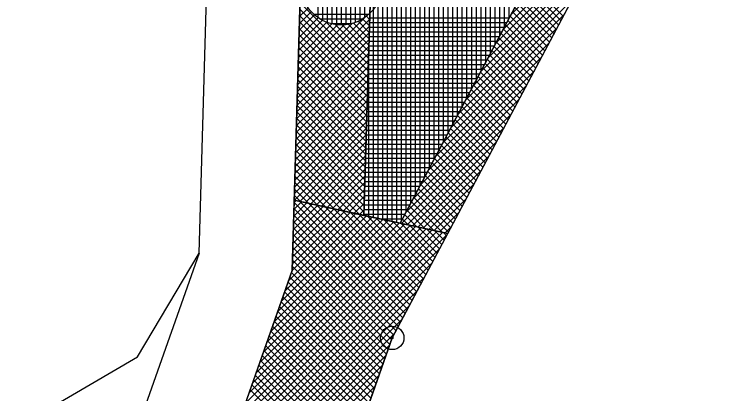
# Model space of a CAD drawing. Extents: x -565346 to -564154, y -1097386 to -1095620.
# Drawn here: x -564319.38 to -564289.37, y -1097340.48 to -1097324.23 of the extents above; entities that cross this region are included whole.
import ezdxf

# ---------------------------------------------------------------- set-up
doc = ezdxf.new("R2010")
doc.units = 0
for name, color, linetype in [('Vrstva 1', 7, 'Continuous'), ('Vrstva 13', 7, 'Continuous'), ('Vrstva 24', 7, 'Continuous'), ('Vrstva 41', 7, 'Continuous'), ('Vrstva 42', 7, 'Continuous'), ('Vrstva 43', 7, 'Continuous'), ('Vrstva 44', 7, 'Continuous')]:
    doc.layers.add(name, color=color, linetype=linetype)

msp = doc.modelspace()

# ---------------------------------------------------------------- linework, layer by layer
at = {"layer": 'Vrstva 1'}
for p, q in [((-564311.45, -1097334.45), (-564311.09, -1097321.97)), ((-564307.47, -1097335.19), (-564307.09, -1097322.09)), ((-564311.45, -1097334.45), (-564319.38, -1097356.9)), ((-564314.1, -1097338.89), (-564311.45, -1097334.45)), ((-564315.07, -1097356.72), (-564307.47, -1097335.19)), ((-564317.98, -1097341.16), (-564314.1, -1097338.89))]:
    msp.add_line(p, q, dxfattribs=at)
at = {"layer": 'Vrstva 13'}
for p, q in [((-564295.11, -1097322.88), (-564303.19, -1097338.08)), ((-564303.19, -1097338.08), (-564309.69, -1097356.49))]:
    msp.add_line(p, q, dxfattribs=at)
at = {"layer": 'Vrstva 24'}
for radius in [0.5, 0.0327]:
    msp.add_circle((-564303.19, -1097338.08), radius, dxfattribs=at)
at = {"layer": 'Vrstva 41'}
for p, q in [((-564307.403, -1097332.866), (-564306.844, -1097332.308)), ((-564307.394, -1097332.575), (-564307.077, -1097332.258)), ((-564307.386, -1097332.284), (-564307.309, -1097332.207)), ((-564307.386, -1097332.283), (-564302.634, -1097337.034)), ((-564307.142, -1097332.244), (-564302.536, -1097336.85)), ((-564306.781, -1097332.322), (-564302.438, -1097336.665)), ((-564307.453, -1097334.614), (-564305.45, -1097332.611)), ((-564307.445, -1097334.323), (-564305.682, -1097332.56)), ((-564307.436, -1097334.032), (-564305.915, -1097332.51)), ((-564307.428, -1097333.74), (-564306.147, -1097332.459)), ((-564307.419, -1097333.449), (-564306.379, -1097332.409)), ((-564307.411, -1097333.158), (-564306.612, -1097332.359)), ((-564307.394, -1097332.558), (-564302.732, -1097337.219)), ((-564306.42, -1097332.4), (-564302.34, -1097336.48)), ((-564306.059, -1097332.479), (-564302.241, -1097336.296)), ((-564305.697, -1097332.557), (-564302.143, -1097336.111)), ((-564305.336, -1097332.635), (-564302.045, -1097335.926)), ((-564308.091, -1097336.949), (-564304.055, -1097332.913)), ((-564307.936, -1097336.512), (-564304.288, -1097332.863)), ((-564307.782, -1097336.074), (-564304.52, -1097332.812)), ((-564307.628, -1097335.637), (-564304.752, -1097332.762)), ((-564307.474, -1097335.2), (-564304.985, -1097332.711)), ((-564307.462, -1097334.905), (-564305.217, -1097332.661)), ((-564307.402, -1097332.832), (-564302.83, -1097337.404)), ((-564304.975, -1097332.714), (-564301.947, -1097335.742)), ((-564304.614, -1097332.792), (-564301.849, -1097335.557)), ((-564304.253, -1097332.87), (-564301.751, -1097335.372)), ((-564309.017, -1097339.572), (-564302.661, -1097333.216)), ((-564308.862, -1097339.134), (-564302.893, -1097333.165)), ((-564308.708, -1097338.697), (-564303.125, -1097333.115)), ((-564308.554, -1097338.26), (-564303.358, -1097333.064)), ((-564308.399, -1097337.823), (-564303.59, -1097333.014)), ((-564308.245, -1097337.386), (-564303.823, -1097332.963)), ((-564307.41, -1097333.107), (-564302.929, -1097337.588)), ((-564303.891, -1097332.949), (-564301.652, -1097335.188)), ((-564303.53, -1097333.027), (-564301.554, -1097335.003)), ((-564303.169, -1097333.105), (-564301.456, -1097334.818)), ((-564302.808, -1097333.184), (-564301.358, -1097334.634)), ((-564309.943, -1097342.195), (-564301.266, -1097333.518)), ((-564309.788, -1097341.757), (-564301.498, -1097333.468)), ((-564309.634, -1097341.32), (-564301.731, -1097333.417)), ((-564309.48, -1097340.883), (-564301.963, -1097333.367)), ((-564309.325, -1097340.446), (-564302.196, -1097333.316)), ((-564309.171, -1097340.009), (-564302.428, -1097333.266)), ((-564307.418, -1097333.382), (-564303.027, -1097337.773)), ((-564302.447, -1097333.262), (-564301.26, -1097334.449)), ((-564302.086, -1097333.34), (-564301.162, -1097334.264)), ((-564301.724, -1097333.419), (-564301.063, -1097334.08)), ((-564301.363, -1097333.497), (-564300.965, -1097333.895)), ((-564310.251, -1097343.069), (-564300.838, -1097333.656)), ((-564310.097, -1097342.632), (-564301.034, -1097333.568)), ((-564307.426, -1097333.657), (-564303.125, -1097337.958)), ((-564301.002, -1097333.575), (-564300.867, -1097333.71)), ((-564307.434, -1097333.932), (-564303.215, -1097338.151)), ((-564310.406, -1097343.506), (-564301.159, -1097334.26)), ((-564307.441, -1097334.207), (-564303.289, -1097338.36)), ((-564307.449, -1097334.482), (-564303.363, -1097338.569)), ((-564310.56, -1097343.943), (-564301.48, -1097334.864)), ((-564307.465, -1097335.031), (-564303.51, -1097338.987)), ((-564307.457, -1097334.757), (-564303.436, -1097338.778)), ((-564307.501, -1097335.278), (-564303.584, -1097339.196)), ((-564310.714, -1097344.38), (-564301.801, -1097335.467)), ((-564307.575, -1097335.488), (-564303.658, -1097339.405)), ((-564307.723, -1097335.906), (-564303.805, -1097339.823)), ((-564307.649, -1097335.697), (-564303.732, -1097339.614)), ((-564310.868, -1097344.817), (-564302.122, -1097336.071)), ((-564307.796, -1097336.115), (-564303.879, -1097340.032)), ((-564307.944, -1097336.533), (-564304.027, -1097340.45)), ((-564307.87, -1097336.324), (-564303.953, -1097340.241)), ((-564311.023, -1097345.255), (-564302.443, -1097336.675)), ((-564308.018, -1097336.742), (-564304.101, -1097340.659)), ((-564308.092, -1097336.951), (-564304.174, -1097340.868)), ((-564311.177, -1097345.692), (-564302.764, -1097337.279)), ((-564308.239, -1097337.369), (-564304.322, -1097341.286)), ((-564308.165, -1097337.16), (-564304.248, -1097341.077)), ((-564308.313, -1097337.578), (-564304.396, -1097341.495)), ((-564311.331, -1097346.129), (-564303.085, -1097337.883)), ((-564308.461, -1097337.996), (-564304.543, -1097341.913)), ((-564308.387, -1097337.787), (-564304.47, -1097341.704)), ((-564308.534, -1097338.205), (-564304.617, -1097342.122)), ((-564311.486, -1097346.566), (-564303.294, -1097338.374)), ((-564308.682, -1097338.623), (-564304.765, -1097342.54)), ((-564308.608, -1097338.414), (-564304.691, -1097342.331)), ((-564311.64, -1097347.003), (-564303.448, -1097338.812)), ((-564308.756, -1097338.832), (-564304.839, -1097342.749)), ((-564308.83, -1097339.041), (-564304.912, -1097342.958)), ((-564311.794, -1097347.44), (-564303.603, -1097339.249)), ((-564308.977, -1097339.459), (-564305.06, -1097343.377)), ((-564308.903, -1097339.25), (-564304.986, -1097343.167)), ((-564311.949, -1097347.878), (-564303.757, -1097339.686)), ((-564309.051, -1097339.669), (-564305.134, -1097343.586)), ((-564312.103, -1097348.315), (-564303.911, -1097340.123)), ((-564309.198, -1097340.087), (-564305.281, -1097344.004)), ((-564309.125, -1097339.878), (-564305.208, -1097343.795)), ((-564309.272, -1097340.296), (-564305.355, -1097344.213))]:
    msp.add_line(p, q, dxfattribs=at)
for points in [[(-564307.383, -1097332.191), (-564304.399, -1097332.838), (-564304.096, -1097322.37), (-564303.226, -1097307.04), (-564296.016, -1097180.02), (-564294.347, -1097150.646), (-564297.42, -1097150.37), (-564307.09, -1097322.09)], [(-564297.082, -1097322.329), (-564302.848, -1097333.175), (-564300.817, -1097333.615), (-564295.11, -1097322.88), (-564285.364, -1097151.156), (-564287.358, -1097151.043), (-564289.027, -1097180.417), (-564293.197, -1097253.877), (-564296.237, -1097307.437)], [(-564300.817, -1097333.615), (-564307.383, -1097332.191), (-564307.47, -1097335.19), (-564315.07, -1097356.72), (-564309.69, -1097356.49), (-564303.19, -1097338.08)]]:
    msp.add_lwpolyline(points, close=True, dxfattribs=at)
at = {"layer": 'Vrstva 42'}
for p, q in [((-564295.081, -1097322.367), (-564299.397, -1097326.683)), ((-564295.098, -1097322.667), (-564299.718, -1097327.287)), ((-564295.203, -1097323.055), (-564300.039, -1097327.891)), ((-564296.172, -1097323.176), (-564299.076, -1097326.08)), ((-564296.561, -1097323.282), (-564298.755, -1097325.476)), ((-564296.862, -1097323.3), (-564298.434, -1097324.872)), ((-564297.118, -1097323.273), (-564298.113, -1097324.268)), ((-564297.549, -1097323.208), (-564296.07, -1097324.687)), ((-564297.216, -1097323.258), (-564295.972, -1097324.502)), ((-564296.895, -1097323.297), (-564295.874, -1097324.318)), ((-564297.746, -1097323.577), (-564296.267, -1097325.056)), ((-564297.647, -1097323.393), (-564296.169, -1097324.872)), ((-564307.138, -1097323.742), (-564304.22, -1097326.66)), ((-564295.524, -1097323.659), (-564300.36, -1097328.495)), ((-564297.844, -1097323.762), (-564296.365, -1097325.241)), ((-564306.662, -1097324.127), (-564307.164, -1097324.628)), ((-564306.791, -1097323.972), (-564307.155, -1097324.336)), ((-564307.146, -1097324.017), (-564304.228, -1097326.935)), ((-564298.04, -1097324.131), (-564296.561, -1097325.61)), ((-564297.942, -1097323.947), (-564296.463, -1097325.426)), ((-564304.156, -1097324.449), (-564307.248, -1097327.541)), ((-564304.36, -1097324.37), (-564307.24, -1097327.249)), ((-564306.182, -1097324.494), (-564307.189, -1097325.502)), ((-564306.359, -1097324.389), (-564307.181, -1097325.21)), ((-564306.519, -1097324.266), (-564307.172, -1097324.919)), ((-564307.154, -1097324.292), (-564304.236, -1097327.21)), ((-564304.647, -1097324.536), (-564304.172, -1097325.01)), ((-564304.463, -1097324.437), (-564304.164, -1097324.736)), ((-564304.297, -1097324.321), (-564304.157, -1097324.461)), ((-564295.845, -1097324.263), (-564300.681, -1097329.099)), ((-564298.237, -1097324.501), (-564296.758, -1097325.98)), ((-564298.138, -1097324.316), (-564296.66, -1097325.795)), ((-564304.165, -1097324.74), (-564307.257, -1097327.832)), ((-564304.899, -1097324.626), (-564307.231, -1097326.958)), ((-564305.243, -1097324.687), (-564307.223, -1097326.667)), ((-564305.518, -1097324.679), (-564307.214, -1097326.375)), ((-564305.769, -1097324.648), (-564307.206, -1097326.084)), ((-564305.986, -1097324.581), (-564307.197, -1097325.793)), ((-564307.17, -1097324.841), (-564304.252, -1097327.759)), ((-564307.162, -1097324.567), (-564304.244, -1097327.484)), ((-564306.034, -1097324.563), (-564304.212, -1097326.385)), ((-564305.649, -1097324.665), (-564304.204, -1097326.11)), ((-564305.339, -1097324.692), (-564304.196, -1097325.835)), ((-564305.081, -1097324.667), (-564304.188, -1097325.56)), ((-564304.852, -1097324.613), (-564304.18, -1097325.285)), ((-564298.335, -1097324.685), (-564296.856, -1097326.164)), ((-564304.173, -1097325.031), (-564307.265, -1097328.123)), ((-564307.178, -1097325.116), (-564304.26, -1097328.034)), ((-564296.166, -1097324.867), (-564301.002, -1097329.703)), ((-564298.531, -1097325.055), (-564297.052, -1097326.534)), ((-564298.433, -1097324.87), (-564296.954, -1097326.349)), ((-564304.181, -1097325.322), (-564307.273, -1097328.414)), ((-564307.186, -1097325.391), (-564304.268, -1097328.309)), ((-564298.727, -1097325.424), (-564297.249, -1097326.903)), ((-564298.629, -1097325.239), (-564297.15, -1097326.718)), ((-564304.19, -1097325.614), (-564307.282, -1097328.706)), ((-564307.194, -1097325.666), (-564304.276, -1097328.584)), ((-564296.487, -1097325.471), (-564301.323, -1097330.307)), ((-564298.826, -1097325.609), (-564297.347, -1097327.088)), ((-564304.198, -1097325.905), (-564307.29, -1097328.997)), ((-564307.202, -1097325.941), (-564304.284, -1097328.859)), ((-564299.022, -1097325.978), (-564297.543, -1097327.457)), ((-564298.924, -1097325.793), (-564297.445, -1097327.272)), ((-564304.207, -1097326.196), (-564307.299, -1097329.288)), ((-564307.21, -1097326.216), (-564304.292, -1097329.134)), ((-564296.808, -1097326.075), (-564301.644, -1097330.911)), ((-564299.12, -1097326.163), (-564297.641, -1097327.642)), ((-564304.215, -1097326.488), (-564307.307, -1097329.58)), ((-564307.218, -1097326.491), (-564304.3, -1097329.409)), ((-564299.316, -1097326.532), (-564297.838, -1097328.011)), ((-564299.218, -1097326.347), (-564297.739, -1097327.826)), ((-564304.224, -1097326.779), (-564307.316, -1097329.871)), ((-564307.226, -1097326.766), (-564304.308, -1097329.683)), ((-564297.129, -1097326.678), (-564301.965, -1097331.514)), ((-564299.513, -1097326.901), (-564298.034, -1097328.38)), ((-564299.415, -1097326.717), (-564297.936, -1097328.196)), ((-564304.232, -1097327.07), (-564307.324, -1097330.162)), ((-564307.234, -1097327.04), (-564304.316, -1097329.958)), ((-564299.611, -1097327.086), (-564298.132, -1097328.565)), ((-564304.24, -1097327.361), (-564307.333, -1097330.454)), ((-564307.242, -1097327.315), (-564304.324, -1097330.233)), ((-564297.45, -1097327.282), (-564302.286, -1097332.118)), ((-564299.807, -1097327.455), (-564298.328, -1097328.934)), ((-564299.709, -1097327.271), (-564298.23, -1097328.75)), ((-564304.249, -1097327.653), (-564307.341, -1097330.745)), ((-564307.25, -1097327.59), (-564304.332, -1097330.508)), ((-564300.004, -1097327.825), (-564298.525, -1097329.304)), ((-564299.906, -1097327.64), (-564298.427, -1097329.119)), ((-564304.257, -1097327.944), (-564307.35, -1097331.036)), ((-564307.265, -1097328.14), (-564304.347, -1097331.058)), ((-564307.258, -1097327.865), (-564304.34, -1097330.783)), ((-564297.771, -1097327.886), (-564302.607, -1097332.722)), ((-564300.102, -1097328.009), (-564298.623, -1097329.488)), ((-564304.266, -1097328.235), (-564307.358, -1097331.327)), ((-564307.273, -1097328.415), (-564304.355, -1097331.333)), ((-564300.298, -1097328.379), (-564298.819, -1097329.858)), ((-564300.2, -1097328.194), (-564298.721, -1097329.673)), ((-564304.274, -1097328.526), (-564307.366, -1097331.619)), ((-564307.281, -1097328.69), (-564304.363, -1097331.608)), ((-564298.092, -1097328.49), (-564302.79, -1097333.188)), ((-564300.396, -1097328.563), (-564298.917, -1097330.042)), ((-564304.283, -1097328.818), (-564307.375, -1097331.91)), ((-564307.289, -1097328.964), (-564304.371, -1097331.883)), ((-564300.593, -1097328.933), (-564299.114, -1097330.412)), ((-564300.495, -1097328.748), (-564299.016, -1097330.227)), ((-564304.291, -1097329.109), (-564307.375, -1097332.193)), ((-564307.297, -1097329.239), (-564304.379, -1097332.157)), ((-564298.413, -1097329.094), (-564302.557, -1097333.238)), ((-564300.789, -1097329.302), (-564299.31, -1097330.781)), ((-564300.691, -1097329.117), (-564299.212, -1097330.596)), ((-564307.305, -1097329.514), (-564304.387, -1097332.432)), ((-564304.299, -1097329.4), (-564307.143, -1097332.243)), ((-564300.887, -1097329.487), (-564299.408, -1097330.966)), ((-564307.313, -1097329.789), (-564304.395, -1097332.707)), ((-564304.308, -1097329.692), (-564306.91, -1097332.294)), ((-564298.734, -1097329.697), (-564302.325, -1097333.288)), ((-564301.084, -1097329.856), (-564299.605, -1097331.335)), ((-564300.985, -1097329.671), (-564299.506, -1097331.15)), ((-564307.321, -1097330.064), (-564304.588, -1097332.797)), ((-564304.316, -1097329.983), (-564306.678, -1097332.344)), ((-564301.28, -1097330.225), (-564299.801, -1097331.704)), ((-564301.182, -1097330.041), (-564299.703, -1097331.52)), ((-564307.329, -1097330.339), (-564304.949, -1097332.719)), ((-564304.325, -1097330.274), (-564306.445, -1097332.395)), ((-564299.055, -1097330.301), (-564302.093, -1097333.339)), ((-564301.378, -1097330.41), (-564299.899, -1097331.889)), ((-564307.337, -1097330.614), (-564305.311, -1097332.64)), ((-564304.333, -1097330.565), (-564306.213, -1097332.445)), ((-564301.574, -1097330.779), (-564300.095, -1097332.258)), ((-564301.476, -1097330.595), (-564299.997, -1097332.074)), ((-564307.345, -1097330.889), (-564305.672, -1097332.562)), ((-564304.342, -1097330.857), (-564305.98, -1097332.495)), ((-564299.376, -1097330.905), (-564301.86, -1097333.389)), ((-564301.673, -1097330.964), (-564300.194, -1097332.443)), ((-564307.361, -1097331.438), (-564306.394, -1097332.406)), ((-564307.353, -1097331.163), (-564306.033, -1097332.484)), ((-564304.35, -1097331.148), (-564305.748, -1097332.546)), ((-564304.359, -1097331.439), (-564305.515, -1097332.596)), ((-564301.869, -1097331.333), (-564300.39, -1097332.813)), ((-564301.771, -1097331.149), (-564300.292, -1097332.628)), ((-564307.369, -1097331.713), (-564306.755, -1097332.327)), ((-564304.367, -1097331.73), (-564305.283, -1097332.646)), ((-564302.065, -1097331.703), (-564300.586, -1097333.182)), ((-564301.967, -1097331.518), (-564300.488, -1097332.997)), ((-564299.697, -1097331.509), (-564301.628, -1097333.44)), ((-564307.377, -1097331.988), (-564307.116, -1097332.249)), ((-564304.375, -1097332.022), (-564305.05, -1097332.697)), ((-564302.164, -1097331.887), (-564300.684, -1097333.367)), ((-564304.384, -1097332.313), (-564304.818, -1097332.747)), ((-564302.36, -1097332.257), (-564301.052, -1097333.564)), ((-564302.262, -1097332.072), (-564300.783, -1097333.551)), ((-564300.018, -1097332.113), (-564301.395, -1097333.49)), ((-564304.392, -1097332.604), (-564304.586, -1097332.798)), ((-564302.556, -1097332.626), (-564301.775, -1097333.408)), ((-564302.458, -1097332.441), (-564301.413, -1097333.486)), ((-564302.654, -1097332.811), (-564302.136, -1097333.329)), ((-564300.339, -1097332.717), (-564301.163, -1097333.54)), ((-564302.753, -1097332.995), (-564302.497, -1097333.251)), ((-564300.66, -1097333.32), (-564300.93, -1097333.591))]:
    msp.add_line(p, q, dxfattribs=at)
at = {"layer": 'Vrstva 43'}
for p, q in [((-564298.19, -1097324.413), (-564298.19, -1097218.336)), ((-564298.39, -1097324.789), (-564298.39, -1097221.859)), ((-564298.59, -1097325.166), (-564298.59, -1097225.382)), ((-564298.79, -1097325.542), (-564298.79, -1097228.905)), ((-564298.99, -1097325.918), (-564298.99, -1097232.427)), ((-564299.19, -1097326.294), (-564299.19, -1097235.95)), ((-564299.39, -1097326.67), (-564299.39, -1097239.473)), ((-564299.59, -1097327.047), (-564299.59, -1097242.996)), ((-564299.79, -1097327.423), (-564299.79, -1097246.519)), ((-564299.99, -1097327.799), (-564299.99, -1097250.041)), ((-564300.19, -1097328.175), (-564300.19, -1097253.564)), ((-564300.39, -1097328.551), (-564300.39, -1097257.087)), ((-564300.59, -1097328.928), (-564300.59, -1097260.61)), ((-564300.79, -1097329.304), (-564300.79, -1097264.133)), ((-564300.99, -1097329.68), (-564300.99, -1097267.655)), ((-564301.19, -1097330.056), (-564301.19, -1097271.178)), ((-564301.39, -1097330.432), (-564301.39, -1097274.701)), ((-564301.59, -1097330.809), (-564301.59, -1097278.224)), ((-564301.79, -1097331.185), (-564301.79, -1097281.746)), ((-564301.99, -1097331.561), (-564301.99, -1097285.269)), ((-564302.19, -1097331.937), (-564302.19, -1097288.792)), ((-564302.39, -1097332.313), (-564302.39, -1097292.315)), ((-564302.59, -1097332.69), (-564302.59, -1097295.838)), ((-564302.79, -1097333.066), (-564302.79, -1097299.36)), ((-564302.99, -1097333.144), (-564302.99, -1097302.883)), ((-564303.19, -1097333.101), (-564303.19, -1097306.406)), ((-564303.39, -1097333.057), (-564303.39, -1097309.93)), ((-564303.59, -1097333.014), (-564303.59, -1097313.454)), ((-564303.79, -1097332.97), (-564303.79, -1097316.978)), ((-564303.99, -1097332.927), (-564303.99, -1097320.502)), ((-564304.154, -1097324.39), (-564298.178, -1097324.39)), ((-564304.166, -1097324.79), (-564298.39, -1097324.79)), ((-564304.16, -1097324.59), (-564298.284, -1097324.59)), ((-564304.172, -1097324.99), (-564298.497, -1097324.99)), ((-564304.183, -1097325.39), (-564298.709, -1097325.39)), ((-564304.178, -1097325.19), (-564298.603, -1097325.19)), ((-564304.19, -1097332.883), (-564304.19, -1097325.618)), ((-564304.189, -1097325.59), (-564298.816, -1097325.59)), ((-564304.201, -1097325.99), (-564299.028, -1097325.99)), ((-564304.195, -1097325.79), (-564298.922, -1097325.79)), ((-564304.207, -1097326.19), (-564299.135, -1097326.19)), ((-564304.218, -1097326.59), (-564299.347, -1097326.59)), ((-564304.212, -1097326.39), (-564299.241, -1097326.39)), ((-564304.224, -1097326.79), (-564299.454, -1097326.79)), ((-564304.236, -1097327.19), (-564299.666, -1097327.19)), ((-564304.23, -1097326.99), (-564299.56, -1097326.99)), ((-564304.241, -1097327.39), (-564299.773, -1097327.39)), ((-564304.253, -1097327.79), (-564299.985, -1097327.79)), ((-564304.247, -1097327.59), (-564299.879, -1097327.59)), ((-564304.259, -1097327.99), (-564300.092, -1097327.99)), ((-564304.27, -1097328.39), (-564300.304, -1097328.39)), ((-564304.264, -1097328.19), (-564300.198, -1097328.19)), ((-564304.276, -1097328.59), (-564300.41, -1097328.59)), ((-564304.288, -1097328.99), (-564300.623, -1097328.99)), ((-564304.282, -1097328.79), (-564300.517, -1097328.79)), ((-564304.293, -1097329.19), (-564300.729, -1097329.19)), ((-564304.305, -1097329.59), (-564300.942, -1097329.59)), ((-564304.299, -1097329.39), (-564300.836, -1097329.39)), ((-564304.311, -1097329.79), (-564301.048, -1097329.79)), ((-564304.322, -1097330.19), (-564301.261, -1097330.19)), ((-564304.317, -1097329.99), (-564301.155, -1097329.99)), ((-564304.328, -1097330.39), (-564301.367, -1097330.39)), ((-564304.34, -1097330.79), (-564301.58, -1097330.79)), ((-564304.334, -1097330.59), (-564301.474, -1097330.59)), ((-564304.346, -1097330.99), (-564301.686, -1097330.99)), ((-564304.357, -1097331.39), (-564301.899, -1097331.39)), ((-564304.351, -1097331.19), (-564301.793, -1097331.19)), ((-564304.363, -1097331.59), (-564302.005, -1097331.59)), ((-564304.374, -1097331.99), (-564302.218, -1097331.99)), ((-564304.369, -1097331.79), (-564302.112, -1097331.79)), ((-564304.38, -1097332.19), (-564302.324, -1097332.19)), ((-564304.392, -1097332.59), (-564302.537, -1097332.59)), ((-564304.39, -1097332.84), (-564304.39, -1097332.527)), ((-564304.386, -1097332.39), (-564302.431, -1097332.39)), ((-564304.398, -1097332.79), (-564302.643, -1097332.79)), ((-564303.699, -1097332.99), (-564302.75, -1097332.99))]:
    msp.add_line(p, q, dxfattribs=at)
msp.add_lwpolyline([(-564283.37, -1096906.18), (-564284.87, -1096930.83), (-564282.373, -1096930.972), (-564294.286, -1097140.634), (-564296.782, -1097140.492), (-564297.42, -1097150.37), (-564294.347, -1097150.646), (-564303.226, -1097307.04), (-564304.096, -1097322.37), (-564304.399, -1097332.838), (-564302.848, -1097333.175), (-564297.082, -1097322.329), (-564293.197, -1097253.877), (-564289.027, -1097180.417), (-564287.358, -1097151.043), (-564285.364, -1097151.156), (-564284.798, -1097141.172), (-564286.791, -1097141.059), (-564274.888, -1096931.397), (-564272.899, -1096931.51), (-564271.475, -1096906.55)], dxfattribs=at)
at = {"layer": 'Vrstva 44'}
for p, q in [((-564305.78, -1097321.244), (-564305.78, -1097324.645)), ((-564305.58, -1097321.208), (-564305.58, -1097324.681)), ((-564305.38, -1097321.195), (-564305.38, -1097324.692)), ((-564305.18, -1097321.204), (-564305.18, -1097324.681)), ((-564304.98, -1097321.24), (-564304.98, -1097324.648)), ((-564306.38, -1097321.516), (-564306.38, -1097324.372)), ((-564306.18, -1097321.393), (-564306.18, -1097324.496)), ((-564305.98, -1097321.304), (-564305.98, -1097324.583)), ((-564304.78, -1097321.299), (-564304.78, -1097324.59)), ((-564304.58, -1097321.385), (-564304.58, -1097324.503)), ((-564304.38, -1097321.503), (-564304.38, -1097324.383)), ((-564306.557, -1097324.23), (-564304.186, -1097324.23)), ((-564306.294, -1097324.43), (-564304.449, -1097324.43)), ((-564305.838, -1097324.63), (-564304.906, -1097324.63))]:
    msp.add_line(p, q, dxfattribs=at)
msp.add_circle((-564305.372, -1097322.944), 1.75, dxfattribs=at)

doc.saveas('drawing.dxf')
